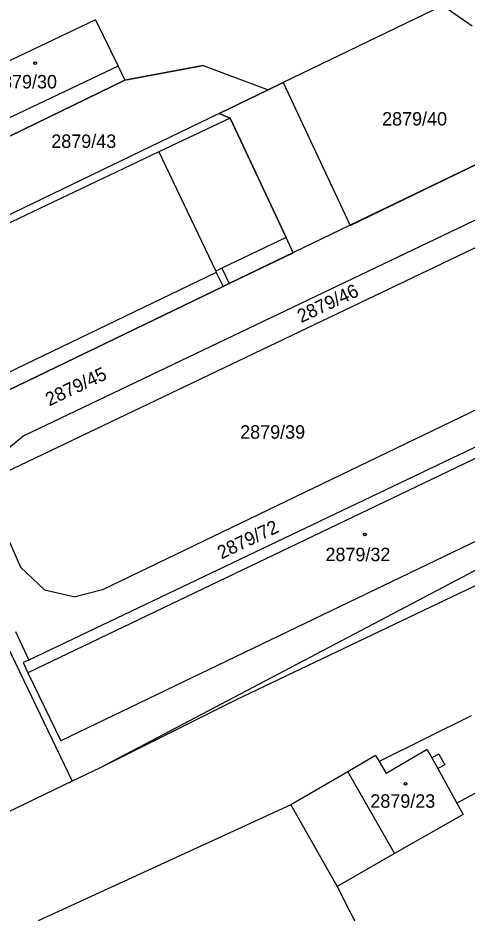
# Model space of a CAD drawing. Extents: x -593183 to -588034, y -1130415 to -1124994.
# Drawn here: x -591630.2 to -591573.4, y -1127908.1 to -1127794.8 of the extents above; entities that cross this region are included whole.
import ezdxf

# ---------------------------------------------------------------- set-up
doc = ezdxf.new("R2010")
doc.units = 0
for name, color, linetype in [('Vrstva 1', 7, 'Continuous'), ('Vrstva 18', 7, 'Continuous'), ('Vrstva 19', 7, 'Continuous'), ('Vrstva 25', 7, 'Continuous'), ('Vrstva 27', 7, 'Continuous'), ('Vrstva 4', 7, 'Continuous')]:
    doc.layers.add(name, color=color, linetype=linetype)

msp = doc.modelspace()

# ---------------------------------------------------------------- linework, layer by layer
at = {"layer": 'Vrstva 1'}
for p, q in [((-591576.44, -1127793.22), (-591596.62, -1127802.96)), ((-591576.44, -1127793.22), (-591572.73, -1127795.78)), ((-591620.36, -1127795.01), (-591639.59, -1127804.19)), ((-591620.36, -1127795.01), (-591617.51, -1127800.89)), ((-591617.51, -1127800.89), (-591616.65, -1127802.67)), ((-591606.76, -1127800.83), (-591616.65, -1127802.67)), ((-591606.76, -1127800.83), (-591598.51, -1127803.87)), ((-591616.65, -1127802.67), (-591635.89, -1127812.01)), ((-591596.62, -1127802.96), (-591598.51, -1127803.87)), ((-591598.51, -1127803.87), (-591604.74, -1127806.88)), ((-591604.74, -1127806.88), (-591632.08, -1127820.08)), ((-591604.74, -1127806.88), (-591603.32, -1127807.47)), ((-591603.32, -1127807.47), (-591612.36, -1127811.75)), ((-591603.32, -1127807.47), (-591596.23, -1127822.58)), ((-591563.64, -1127809.21), (-591603.45, -1127828.42)), ((-591612.36, -1127811.75), (-591667.84, -1127838.06)), ((-591560.27, -1127818.11), (-591633.57, -1127853.14)), ((-591566.54, -1127817.6), (-591629.52, -1127847.72)), ((-591596.23, -1127822.58), (-591604.4, -1127826.46)), ((-591604.4, -1127826.46), (-591603.45, -1127828.42)), ((-591603.45, -1127828.42), (-591604.22, -1127828.8)), ((-591604.22, -1127828.8), (-591659.57, -1127855.44)), ((-591558.8, -1127837.89), (-591619.47, -1127867.17)), ((-591560.06, -1127843.26), (-591628.81, -1127876.06)), ((-591629.52, -1127847.72), (-591632.51, -1127850.21)), ((-591555.55, -1127853), (-591624.78, -1127886.26)), ((-591633.3, -1127856.5), (-591629.87, -1127864.32)), ((-591555.82, -1127856.02), (-591619.79, -1127889.68)), ((-591557.59, -1127859.59), (-591602.66, -1127881.15)), ((-591629.87, -1127864.32), (-591626.85, -1127867.16)), ((-591626.85, -1127867.16), (-591622.93, -1127868.07)), ((-591619.47, -1127867.17), (-591622.93, -1127868.07)), ((-591630.52, -1127872.45), (-591628.81, -1127876.06)), ((-591632.08, -1127873.19), (-591623.33, -1127891.4)), ((-591628.81, -1127876.06), (-591629.52, -1127876.37)), ((-591629.52, -1127876.37), (-591628.93, -1127877.68)), ((-591628.93, -1127877.68), (-591624.78, -1127886.26)), ((-591602.66, -1127881.15), (-591619.79, -1127889.68)), ((-591578.39, -1127887.39), (-591583.6, -1127890.43)), ((-591578.39, -1127887.39), (-591577.81, -1127888.44)), ((-591584.93, -1127888.15), (-591588.43, -1127890.19)), ((-591584.93, -1127888.15), (-591584.5, -1127888.89)), ((-591576.94, -1127887.96), (-591577.81, -1127888.44)), ((-591576.94, -1127887.96), (-591576.19, -1127889.31)), ((-591619.79, -1127889.68), (-591623.33, -1127891.4)), ((-591584.5, -1127888.89), (-591583.6, -1127890.43)), ((-591576.19, -1127889.31), (-591577.06, -1127889.79)), ((-591588.43, -1127890.19), (-591595.64, -1127894.4)), ((-591577.06, -1127889.79), (-591574.65, -1127894.16)), ((-591623.33, -1127891.4), (-591632.95, -1127896.03)), ((-591568.57, -1127890.9), (-591574.65, -1127894.16)), ((-591574.65, -1127894.16), (-591573.85, -1127895.6)), ((-591595.64, -1127894.4), (-591627.64, -1127909.08)), ((-591595.64, -1127894.4), (-591589.81, -1127904.71)), ((-591573.85, -1127895.6), (-591582.55, -1127900.55)), ((-591582.55, -1127900.55), (-591589.81, -1127904.71)), ((-591589.81, -1127904.71), (-591579.21, -1127925.41))]:
    msp.add_line(p, q, dxfattribs=at)
at = {"layer": 'Vrstva 25'}
for centre, radius in [((-591628, -1127800.52), 0.175), ((-591628, -1127800.52), 0.15), ((-591586.29, -1127860.16), 0.175), ((-591586.29, -1127860.16), 0.15), ((-591581.16, -1127891.71), 0.175), ((-591581.16, -1127891.71), 0.15)]:
    msp.add_circle(centre, radius, dxfattribs=at)
at = {"layer": 'Vrstva 27'}
for p, q in [((-591616.65, -1127802.67), (-591606.76, -1127800.83)), ((-591606.76, -1127800.83), (-591598.51, -1127803.87)), ((-591635.89, -1127812.01), (-591616.65, -1127802.67)), ((-591598.51, -1127803.87), (-591596.62, -1127802.96)), ((-591596.62, -1127802.96), (-591588.15, -1127821.04)), ((-591604.74, -1127806.88), (-591598.51, -1127803.87)), ((-591598.51, -1127803.87), (-591604.74, -1127806.88)), ((-591604.74, -1127806.88), (-591632.08, -1127820.08)), ((-591603.32, -1127807.47), (-591604.74, -1127806.88)), ((-591596.23, -1127822.58), (-591603.32, -1127807.47)), ((-591588.15, -1127821.04), (-591563.64, -1127809.21)), ((-591566.54, -1127817.6), (-591629.52, -1127847.72)), ((-591595.36, -1127824.52), (-591596.23, -1127822.58)), ((-591603.45, -1127828.42), (-591595.36, -1127824.52)), ((-591604.22, -1127828.8), (-591603.45, -1127828.42)), ((-591659.57, -1127855.44), (-591604.22, -1127828.8)), ((-591629.52, -1127847.72), (-591632.51, -1127850.21))]:
    msp.add_line(p, q, dxfattribs=at)
at = {"layer": 'Vrstva 4'}
for p, q in [((-591617.51, -1127800.89), (-591636.81, -1127810.05)), ((-591612.36, -1127811.75), (-591605.17, -1127826.82)), ((-591605.09, -1127827), (-591660.44, -1127853.61)), ((-591604.4, -1127826.46), (-591605.17, -1127826.82)), ((-591605.17, -1127826.82), (-591605.09, -1127827)), ((-591605.09, -1127827), (-591604.22, -1127828.8)), ((-591559.54, -1127844.4), (-591628.93, -1127877.68)), ((-591572.86, -1127883.13), (-591584.5, -1127888.89)), ((-591577.81, -1127888.44), (-591577.06, -1127889.79)), ((-591588.43, -1127890.19), (-591582.55, -1127900.55))]:
    msp.add_line(p, q, dxfattribs=at)

# ---------------------------------------------------------------- texts
at = {"layer": 'Vrstva 18'}
for s, p in [('2879/40', (-591584.11, -1127808.41)), ('2879/43', (-591625.97, -1127811.24)), ('2879/39', (-591602.07, -1127848.04))]:
    msp.add_text(s, height=1.7, dxfattribs=at).set_placement(p)
for s, rotation, p in [('2879/46', 25.2631, (-591594.35, -1127833.42)), ('2879/45', 25.3879, (-591626.21, -1127843.95)), ('2879/72', 25.5054, (-591604.46, -1127863.34))]:
    msp.add_text(s, height=1.7, rotation=rotation, dxfattribs=at).set_placement(p)
at = {"layer": 'Vrstva 19'}
for s, p in [('2879/30', (-591633.47, -1127803.71)), ('2879/32', (-591591.28, -1127863.54)), ('2879/23', (-591585.6, -1127894.75))]:
    msp.add_text(s, height=1.7, dxfattribs=at).set_placement(p)

doc.saveas('drawing.dxf')
